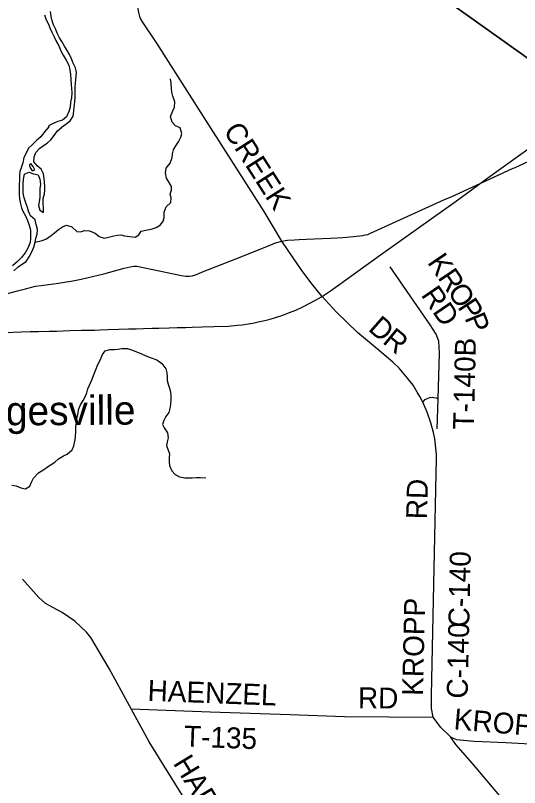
# Model space of a CAD drawing. Extents: x 114843 to 284848, y 317643 to 566895.
# Drawn here: x 145461 to 152694, y 354850 to 365920 of the extents above; entities that cross this region are included whole.
import ezdxf

# ---------------------------------------------------------------- set-up
doc = ezdxf.new("R2010")
doc.units = 0
for name, color, linetype in [('GM_X_County_Road', 7, 'Continuous'), ('GM_X_County_Road_Text', 7, 'Continuous'), ('GM_X_Major_River', 7, 'Continuous'), ('GM_X_Minor_River', 7, 'Continuous'), ('GM_X_Rail_Line', 7, 'Continuous'), ('GM_X_Township', 7, 'Continuous'), ('GM_X_Township_Road', 7, 'Continuous'), ('GM_X_Township_Road_Text', 7, 'Continuous'), ('GM_X_Unincorporated_Text', 7, 'Continuous')]:
    doc.layers.add(name, color=color, linetype=linetype)

msp = doc.modelspace()

# ---------------------------------------------------------------- linework, layer by layer
at = {"layer": 'GM_X_County_Road'}
for points in [[(149285, 362684), (149029, 363107), (148161, 364471), (147490, 365524), (147284, 365828), (147250, 365887), (147235, 365941), (147225, 365984), (147219, 366042), (147151, 367143), (147124, 367542), (147090, 368061)], [(152619, 363737), (152753, 363798), (152969, 363897), (153346, 364069), (153556, 364164), (153927, 364330), (154061, 364387), (154129, 364418), (154160, 364437)], [(151609, 363274), (151710, 363320), (152200, 363545), (152600, 363729), (152619, 363737)], [(149285, 362684), (149365, 362696), (149464, 362705), (149532, 362707), (149631, 362713), (149982, 362725), (150078, 362730), (150157, 362738), (150310, 362752), (150444, 362766), (150479, 362773), (150515, 362781), (150557, 362797), (150715, 362868), (151609, 363274)], [(146258, 362112), (146404, 362140), (146731, 362217), (147022, 362297), (147109, 362318), (147160, 362324), (147203, 362326), (147841, 362192), (147907, 362183), (147951, 362184), (147996, 362188), (148044, 362203), (148090, 362221), (148146, 362244), (148625, 362432), (149091, 362618), (149190, 362659), (149285, 362684)], [(151498, 359351), (151502, 359558), (151500, 359627), (151478, 359850), (151457, 359939), (151422, 360078), (151370, 360234), (151305, 360377), (151261, 360456), (151226, 360520), (151165, 360618), (151087, 360722), (150968, 360861), (150875, 360950), (150654, 361134), (150370, 361374), (150065, 361665), (149858, 361895), (149711, 362073), (149560, 362276), (149444, 362444), (149285, 362684)], [(145160, 361867), (145165, 361868), (145365, 361936), (145490, 361970), (145603, 362002), (145750, 362037), (145830, 362048), (146079, 362080), (146222, 362105), (146258, 362112)], [(151703, 355576), (151566, 355712), (151452, 355861), (151429, 355983), (151429, 356177), (151498, 359351)], [(151703, 355576), (151739, 355560), (151791, 355541), (152044, 355517), (152497, 355497), (157329, 355232), (159078, 355148), (161939, 355007)], [(156916, 349576), (156322, 350196), (155695, 350914), (155069, 351636), (154476, 352310), (154336, 352471), (153900, 352972), (152020, 355197), (151780, 355470), (151703, 355576)]]:
    msp.add_lwpolyline(points, dxfattribs=at)
at = {"layer": 'GM_X_Major_River'}
for points in [[(146122, 364311), (146118, 364315), (146184, 364359), (146248, 364411), (146289, 364477), (146297, 364547), (146305, 364605), (146315, 364681), (146319, 364751), (146319, 364893), (146324, 364947), (146328, 364997), (146334, 365049), (146336, 365100), (146324, 365168), (146290, 365236), (146266, 365296), (146236, 365362), (146204, 365416), (146165, 365480), (146125, 365548), (146095, 365600), (146059, 365666), (146039, 365717), (146009, 365785), (145989, 365841), (145971, 365907), (145966, 365977)], [(145879, 365929), (145901, 365857), (145933, 365793), (145955, 365741), (145981, 365681), (146015, 365612), (146051, 365542), (146081, 365484), (146114, 365414), (146146, 365348), (146190, 365278), (146226, 365206), (146240, 365138), (146252, 365072), (146256, 365008), (146261, 364927), (146267, 364877), (146271, 364809), (146263, 364739), (146253, 364675), (146245, 364607), (146227, 364543), (146191, 364467), (146137, 364417), (146068, 364397), (146004, 364373), (145936, 364335), (145940, 364321)], [(145440, 362258), (145498, 362316), (145550, 362348), (145617, 362392), (145659, 362458), (145697, 362532), (145725, 362596), (145745, 362670), (145753, 362722), (145773, 362782), (145779, 362850), (145760, 362922), (145744, 362990), (145678, 363046), (145648, 363114), (145634, 363168), (145612, 363234), (145588, 363307), (145574, 363373), (145571, 363445), (145573, 363501), (145575, 363571), (145591, 363643), (145653, 363675), (145719, 363651), (145787, 363637), (145811, 363571), (145819, 363500), (145813, 363432), (145812, 363316), (145800, 363248), (145792, 363196), (145812, 363128), (145864, 363094), (145864, 363156), (145858, 363226), (145860, 363296), (145876, 363364), (145883, 363416), (145881, 363466), (145877, 363530), (145871, 363580), (145861, 363651), (145831, 363717), (145771, 363765), (145725, 363819), (145731, 363891), (145752, 363953), (145812, 364019), (145862, 364055), (145916, 364089), (145968, 364137), (146018, 364201), (146066, 364267), (146122, 364311)], [(145940, 364321), (145880, 364249), (145826, 364181), (145764, 364125), (145700, 364067), (145646, 364015), (145618, 363957), (145583, 363881), (145569, 363807), (145545, 363735), (145525, 363683), (145519, 363627), (145519, 363559), (145515, 363491)], [(145739, 363705), (145713, 363753), (145683, 363797), (145661, 363779)], [(145661, 363779), (145667, 363743), (145703, 363693), (145739, 363705)], [(145515, 363491), (145513, 363433), (145512, 363359), (145518, 363293), (145534, 363219), (145546, 363164), (145568, 363114), (145606, 363048), (145636, 362978), (145660, 362912), (145675, 362844), (145677, 362788), (145675, 362720), (145671, 362664), (145637, 362584), (145601, 362516), (145549, 362448), (145491, 362392), (145420, 362332)]]:
    msp.add_lwpolyline(points, dxfattribs=at)
at = {"layer": 'GM_X_Minor_River'}
for points in [[(145745, 362670), (145845, 362692), (145907, 362716), (145971, 362766), (146021, 362804), (146078, 362851), (146136, 362889), (146194, 362915), (146268, 362887), (146343, 362824), (146395, 362816), (146450, 362836), (146524, 362832), (146603, 362797), (146661, 362753), (146733, 362729), (146795, 362741), (146871, 362758), (146923, 362770), (146973, 362776), (147027, 362762), (147103, 362749), (147179, 362741), (147229, 362773), (147266, 362827), (147332, 362841), (147406, 362854), (147478, 362878), (147542, 362920), (147582, 362972), (147593, 363024), (147593, 363098), (147625, 363174), (147690, 363236), (147696, 363304), (147680, 363356), (147702, 363416), (147699, 363468), (147665, 363526), (147629, 363589), (147612, 363665), (147624, 363729), (147680, 363803), (147707, 363883), (147715, 363937), (147727, 363995), (147763, 364051), (147800, 364109), (147834, 364173), (147848, 364229), (147826, 364309), (147755, 364339), (147709, 364391), (147687, 364472), (147719, 364552), (147742, 364606), (147750, 364682), (147720, 364764), (147705, 364818), (147699, 364872), (147697, 364942), (147684, 365010)], [(145411, 359185), (145469, 359175), (145539, 359146), (145607, 359134), (145669, 359172), (145693, 359230), (145718, 359284), (145792, 359362), (145870, 359410), (145922, 359449), (146027, 359517), (146079, 359563), (146149, 359607), (146201, 359631), (146274, 359692), (146300, 359748), (146318, 359834), (146322, 359890), (146325, 359947), (146329, 360023), (146337, 360083), (146343, 360135), (146354, 360199), (146372, 360281), (146396, 360337), (146431, 360401), (146461, 360453), (146483, 360511), (146501, 360565), (146524, 360619), (146562, 360703), (146582, 360759), (146609, 360829), (146643, 360915), (146681, 360989), (146710, 361057), (146750, 361111), (146816, 361132), (146880, 361132), (146932, 361136), (146988, 361146), (147070, 361143), (147138, 361121), (147198, 361097), (147262, 361071), (147330, 361042), (147406, 361012), (147488, 360982), (147563, 360931), (147617, 360853), (147633, 360797), (147638, 360735), (147640, 360685), (147652, 360632), (147672, 360578), (147686, 360522), (147691, 360468), (147691, 360410), (147687, 360344), (147678, 360286), (147660, 360228), (147618, 360170), (147590, 360112), (147573, 360056), (147593, 360006), (147641, 359936), (147651, 359863), (147640, 359807), (147626, 359753), (147654, 359687), (147670, 359635), (147667, 359581), (147667, 359521), (147671, 359467), (147706, 359393), (147754, 359340), (147814, 359304), (147890, 359290), (147944, 359289), (147996, 359293), (148058, 359295), (148110, 359295), (148192, 359289)]]:
    msp.add_lwpolyline(points, dxfattribs=at)
at = {"layer": 'GM_X_Rail_Line'}
msp.add_lwpolyline([(145303, 361376), (145671, 361387), (145793, 361390), (145948, 361393), (146049, 361395), (146240, 361401), (146410, 361406), (146512, 361409), (146593, 361410), (146674, 361414), (146793, 361417), (146943, 361422), (147085, 361425), (147194, 361428), (147298, 361432), (147421, 361436), (147518, 361437), (147668, 361441), (147781, 361445), (147906, 361448), (147996, 361451), (148141, 361454), (148306, 361459), (148511, 361467), (148648, 361478), (148716, 361486), (148799, 361498), (148869, 361510), (148943, 361525), (149038, 361547), (149114, 361567), (149176, 361584), (149283, 361619), (149394, 361659), (149482, 361695), (149584, 361742), (149685, 361793), (149767, 361838), (149852, 361888), (149981, 361974), (150116, 362068), (150700, 362489), (151787, 363261), (152238, 363592), (152931, 364091)], dxfattribs=at)
at = {"layer": 'GM_X_Township'}
for points in [[(136712, 350199), (136368, 355174), (136126, 359790), (135994, 361782), (135755, 365552), (135738, 366112), (135422, 370605), (136007, 370979), (136968, 371581), (141444, 374577), (141510, 374219), (141544, 373869), (141529, 373632), (141501, 373414), (141428, 373268), (141184, 372989), (143664, 371810), (146990, 369445), (153829, 364582)], [(153829, 364582), (146990, 369445)]]:
    msp.add_lwpolyline(points, dxfattribs=at)
at = {"layer": 'GM_X_Township_Road'}
for points in [[(151512, 359991), (151524, 360421), (151545, 361079), (151536, 361251), (151498, 361350), (151409, 361486), (150839, 362314)], [(151305, 360377), (151339, 360415), (151360, 360424), (151384, 360435), (151405, 360441), (151438, 360445), (151464, 360444), (151499, 360437), (151524, 360421)], [(147096, 356022), (146805, 356559), (146542, 357001), (146482, 357079), (146315, 357237), (146129, 357359), (145995, 357433), (145892, 357491), (145798, 357577), (145563, 357839)], [(152467, 345903), (152222, 346421), (152172, 346596), (152124, 346650), (152058, 346694), (151828, 347027), (151688, 347720), (151482, 348425), (151279, 349075), (150673, 350117), (149859, 351428), (149378, 352214), (148038, 354445), (147591, 355165), (147379, 355506), (147120, 355978), (147096, 356022)], [(147120, 355978), (148255, 355938), (149403, 355898), (150184, 355869), (151452, 355861)]]:
    msp.add_lwpolyline(points, dxfattribs=at)

# ---------------------------------------------------------------- texts
at = {"layer": 'GM_X_County_Road_Text'}
for s, rotation, p in [('CREEK', 302.5248, (148436, 364268)), ('D', 318.6052, (150508, 361413)), ('R', 320.5479, (150714, 361231)), ('RD', 88.4373, (151365, 358694)), ('C-140', 88.7597, (151971, 357144)), ('KROPP', 88.7084, (151308, 356163)), ('C-140', 88.7597, (151948, 356123)), ('KROPP', 355.1012, (151742, 355686))]:
    msp.add_text(s, height=300, rotation=rotation, dxfattribs=at).set_placement(p)
at = {"layer": 'GM_X_Township_Road_Text'}
for s, height, rotation, p in [('K', 300, 304.0951, (151363, 362380)), ('R', 300, 304.0941, (151511, 362162)), ('RD', 300, 304.373, (151271, 361912)), ('O', 300, 304.0946, (151650, 361958)), ('P', 300, 303.2667, (151797, 361740)), ('P', 300, 292.1117, (151901, 361584)), ('T-140B', 300, 88.6533, (152038, 359981)), ('HAENZEL', 300, 357.8769, (147353, 356094)), ('RD', 300, 359.423, (150374, 355988)), ('T-135', 300, 357.8863, (147875, 355439)), ('HARRISBURG-GEORGESVILL', 300.02, 301.3067, (147715, 355200))]:
    msp.add_text(s, height=height, rotation=rotation, dxfattribs=at).set_placement(p)
at = {"layer": 'GM_X_Unincorporated_Text'}
msp.add_text('Georgesville', height=417.03, rotation=0.412, dxfattribs=at).set_placement((144085, 360032))

doc.saveas('drawing.dxf')
